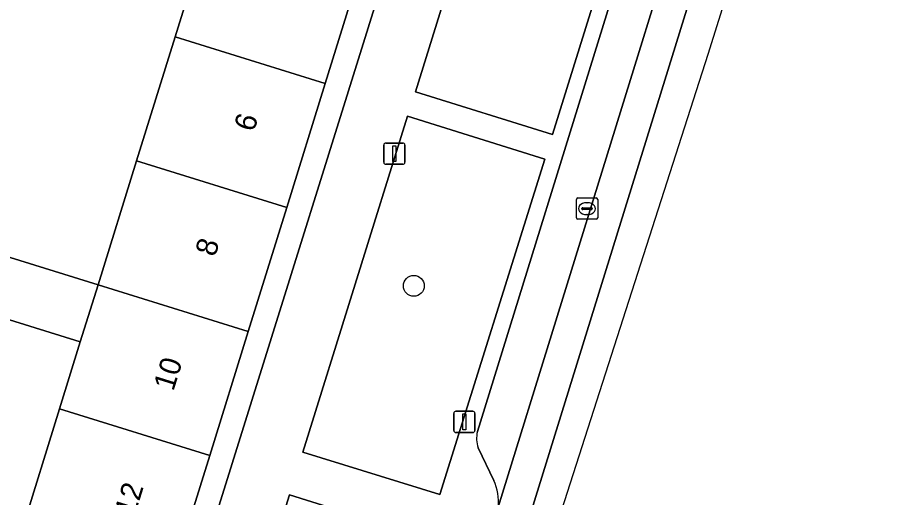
# Model space of a CAD drawing. Extents: x 163008 to 163854, y 382777 to 383982.
# Drawn here: x 163753.18 to 163794.18, y 383299.34 to 383321.89 of the extents above; entities that cross this region are included whole.
import ezdxf

# ---------------------------------------------------------------- set-up
doc = ezdxf.new("R2010")
doc.units = 0
for name, color, linetype in [('IMGEO_Boom', 7, 'Continuous'), ('IMGEO_Erf', 7, 'Continuous'), ('IMGEO_Groenvoorziening', 7, 'Continuous'), ('IMGEO_Kolk', 7, 'Continuous'), ('IMGEO_Lichtmast', 7, 'Continuous'), ('IMGEO_Pand', 7, 'Continuous'), ('IMGEO_Pand_nummerreeks', 7, 'Continuous'), ('IMGEO_Parkeervlak_open', 7, 'Continuous'), ('IMGEO_Rijbaan_lokaal_open', 7, 'Continuous'), ('IMGEO_Voetpad_open', 7, 'Continuous')]:
    doc.layers.add(name, color=color, linetype=linetype)

msp = doc.modelspace()

# ---------------------------------------------------------------- linework, layer by layer
at = {"layer": 'IMGEO_Boom'}
msp.add_circle((163771.792, 383309.284), 0.489, dxfattribs=at)
at = {"layer": 'IMGEO_Erf'}
msp.add_lwpolyline([(163753.347, 383297.684), (163755.155, 383303.51), (163756.131, 383306.655), (163748.31, 383309.083), (163749.141, 383311.763), (163756.963, 383309.335), (163758.771, 383315.161), (163760.58, 383320.987), (163762.443, 383326.991), (163756.907, 383328.452), (163746.946, 383330.667), (163728.515, 383334.989), (163725.838, 383335.392)], dxfattribs=at)
msp.add_lwpolyline([(163770.567, 383324.38), (163769.499, 383324.801), (163767.635, 383318.797), (163765.827, 383312.971), (163764.019, 383307.145), (163762.211, 383301.32), (163760.403, 383295.494), (163758.595, 383289.668), (163756.786, 383283.842), (163754.924, 383277.842), (163755.953, 383277.521)], close=True, dxfattribs=at)
at = {"layer": 'IMGEO_Groenvoorziening'}
msp.add_lwpolyline([(163783.646, 383332.12), (163774.302, 383326.222), (163771.87, 383318.403), (163778.303, 383316.388), (163780.541, 383323.598), (163781.251, 383323.35), (163781.292, 383323.483)], dxfattribs=at)
for points in [[(163777.944, 383315.239), (163771.49, 383317.25), (163766.58, 383301.471), (163773.013, 383299.484)], [(163772.254, 383297.488), (163765.948, 383299.463), (163762.813, 383289.413), (163769.314, 383287.37)]]:
    msp.add_lwpolyline(points, close=True, dxfattribs=at)
at = {"layer": 'IMGEO_Kolk'}
for p, q in [((163779.427, 383312.485), (163779.427, 383313.337)), ((163779.502, 383313.411), (163780.354, 383313.411)), ((163780.428, 383313.337), (163780.428, 383312.485)), ((163779.686, 383312.905), (163779.686, 383312.917)), ((163780.124, 383312.868), (163779.726, 383312.868)), ((163779.729, 383312.954), (163780.127, 383312.954)), ((163779.915, 383313.191), (163779.94, 383313.191)), ((163780.17, 383312.917), (163780.17, 383312.905)), ((163779.938, 383312.631), (163779.913, 383312.631)), ((163780.354, 383312.411), (163779.502, 383312.411))]:
    msp.add_line(p, q, dxfattribs=at)
for points in [[(163779.427, 383312.485), (163779.427, 383313.337)], [(163779.502, 383313.411), (163780.354, 383313.411)], [(163780.428, 383313.337), (163780.428, 383312.485)], [(163780.354, 383312.411), (163779.502, 383312.411)]]:
    msp.add_lwpolyline(points, dxfattribs=at)
for centre, radius, start, end in [((163779.504, 383313.335), 0.0765, 91.552, 178.448), ((163779.504, 383313.335), 0.0765, 91.552, 178.448), ((163780.352, 383313.335), 0.0765, 1.552, 88.448), ((163780.352, 383313.335), 0.0765, 1.552, 88.448), ((163779.726, 383312.914), 0.0403, 85.8775, 175.7526), ((163779.723, 383312.904), 0.0366, 178.938, 274.7102), ((163780.127, 383312.911), 0.043, 264.8664, 352.4533), ((163780.131, 383312.916), 0.0386, 1.7309, 96.639), ((163779.504, 383312.487), 0.0765, 181.552, 268.448), ((163779.504, 383312.487), 0.0765, 181.552, 268.448), ((163780.352, 383312.487), 0.0765, 271.552, 358.448), ((163780.352, 383312.487), 0.0765, 271.552, 358.448)]:
    msp.add_arc(centre, radius, start, end, dxfattribs=at)
for centre, major_axis, ratio, start_param, end_param in [((163779.914, 383312.911), (-0.387, 0.002), 0.722429, 4.712389, 7.853982), ((163779.939, 383312.911), (-0.39, 0.002), 0.717154, 1.570796, 4.712389)]:
    msp.add_ellipse(centre, major_axis=major_axis, ratio=ratio, start_param=start_param, end_param=end_param, dxfattribs=at)
at = {"layer": 'IMGEO_Lichtmast'}
for p, q in [((163770.384, 383315.093), (163770.384, 383315.893)), ((163770.384, 383315.893), (163770.384, 383315.093)), ((163770.484, 383315.993), (163771.274, 383315.993)), ((163771.274, 383315.993), (163770.484, 383315.993)), ((163771.374, 383315.893), (163771.374, 383315.093)), ((163771.374, 383315.093), (163771.374, 383315.893)), ((163771.274, 383314.993), (163770.484, 383314.993)), ((163770.484, 383314.993), (163771.274, 383314.993)), ((163773.672, 383302.493), (163773.672, 383303.293)), ((163773.672, 383303.293), (163773.672, 383302.493)), ((163773.772, 383303.393), (163774.562, 383303.393)), ((163774.562, 383303.393), (163773.772, 383303.393)), ((163774.662, 383303.293), (163774.662, 383302.493)), ((163774.662, 383302.493), (163774.662, 383303.293)), ((163774.562, 383302.393), (163773.772, 383302.393)), ((163773.772, 383302.393), (163774.562, 383302.393))]:
    msp.add_line(p, q, dxfattribs=at)
for points in [[(163770.804, 383315.868), (163770.954, 383315.868), (163770.954, 383315.118), (163770.804, 383315.118), (163770.804, 383315.868)], [(163774.092, 383303.268), (163774.242, 383303.268), (163774.242, 383302.518), (163774.092, 383302.518), (163774.092, 383303.268)]]:
    msp.add_lwpolyline(points, dxfattribs=at)
for centre, start, end in [((163770.484, 383315.893), 90, 180), ((163770.484, 383315.893), 90, 180), ((163771.274, 383315.893), 0, 90), ((163771.274, 383315.893), 360, 90), ((163770.484, 383315.093), 180, 270), ((163770.484, 383315.093), 180, 270), ((163771.274, 383315.093), 270, 0), ((163771.274, 383315.093), 270, 0), ((163773.772, 383303.293), 90, 180), ((163773.772, 383303.293), 90, 180), ((163774.562, 383303.293), 0, 90), ((163774.562, 383303.293), 360, 90), ((163773.772, 383302.493), 180, 270), ((163773.772, 383302.493), 180, 270), ((163774.562, 383302.493), 270, 0), ((163774.562, 383302.493), 270, 0)]:
    msp.add_arc(centre, 0.1, start, end, dxfattribs=at)
at = {"layer": 'IMGEO_Pand'}
for points in [[(163767.635, 383318.797), (163769.499, 383324.801), (163764.724, 383326.283), (163762.443, 383326.991), (163760.58, 383320.987)], [(163758.771, 383315.161), (163765.827, 383312.971), (163767.635, 383318.797), (163760.58, 383320.987)], [(163756.963, 383309.335), (163764.019, 383307.145), (163765.827, 383312.971), (163758.771, 383315.161)], [(163756.131, 383306.655), (163756.963, 383309.335), (163749.141, 383311.763), (163748.31, 383309.083)], [(163764.019, 383307.145), (163756.963, 383309.335), (163756.131, 383306.655), (163755.155, 383303.51), (163762.211, 383301.32)], [(163762.211, 383301.32), (163755.155, 383303.51), (163753.347, 383297.684), (163760.403, 383295.494)]]:
    msp.add_lwpolyline(points, close=True, dxfattribs=at)
at = {"layer": 'IMGEO_Parkeervlak_open'}
for points in [[(163775.748, 383298.893), (163784.07, 383325.768)], [(163781.292, 383323.483), (163781.251, 383323.35), (163774.782, 383302.438)], [(163774.813, 383301.674), (163775.55, 383300.142)]]:
    msp.add_lwpolyline(points, dxfattribs=at)
for centre, radius, start, end in [((163775.994, 383302.105), 1.257, 164.622, 200.0251), ((163773.528, 383299.181), 2.238, 352.6, 25.4159)]:
    msp.add_arc(centre, radius, start, end, dxfattribs=at)
at = {"layer": 'IMGEO_Rijbaan_lokaal_open'}
for points in [[(163776.974, 383297.624), (163785.509, 383325.179), (163792.677, 383347.837), (163794.08, 383352.273), (163792.602, 383352.734), (163792.125, 383351.191), (163790.026, 383344.468), (163789.972, 383344.247), (163789.432, 383342.533), (163789.52, 383342.498), (163787.337, 383335.629), (163785.762, 383330.705), (163785.674, 383330.732), (163784.186, 383326.112), (163784.07, 383325.768), (163775.748, 383298.893)], [(163762.939, 383249.345), (163765.935, 383258.889), (163785.624, 383320.165), (163794.181, 383347.493), (163792.677, 383347.837), (163785.509, 383325.179), (163776.974, 383297.624), (163778.133, 383297.261), (163777.456, 383295.103), (163776.299, 383295.466), (163762.051, 383249.623), (163762.866, 383249.368), (163762.939, 383249.345)]]:
    msp.add_lwpolyline(points, dxfattribs=at)
at = {"layer": 'IMGEO_Voetpad_open'}
for points in [[(163774.782, 383302.438), (163781.251, 383323.35), (163780.541, 383323.598), (163778.303, 383316.388), (163771.87, 383318.403), (163774.302, 383326.222), (163783.646, 383332.12)], [(163769.893, 383326.177), (163769.499, 383324.801), (163770.567, 383324.38), (163755.953, 383277.521), (163754.924, 383277.842), (163754.006, 383274.978), (163755.058, 383274.65), (163740.422, 383227.724), (163739.427, 383228.092), (163738.824, 383228.28), (163737.827, 383225.141), (163737.075, 383222.823), (163736.559, 383221.231), (163734.582, 383215.132), (163733.637, 383215.442), (163732.536, 383208.301), (163732.248, 383205.552), (163731.871, 383201.957), (163743.595, 383200.199), (163746.129, 383199.515)], [(163775.55, 383300.142), (163774.813, 383301.674)]]:
    msp.add_lwpolyline(points, dxfattribs=at)
for points in [[(163766.58, 383301.471), (163771.49, 383317.25), (163777.944, 383315.239), (163773.013, 383299.484)], [(163762.813, 383289.413), (163765.948, 383299.463), (163772.254, 383297.488), (163769.314, 383287.37)]]:
    msp.add_lwpolyline(points, close=True, dxfattribs=at)
for centre, radius, start, end in [((163775.994, 383302.105), 1.257, 164.622, 200.0251), ((163773.528, 383299.181), 2.238, 352.6, 25.4159)]:
    msp.add_arc(centre, radius, start, end, dxfattribs=at)

# ---------------------------------------------------------------- texts
at = {"layer": 'IMGEO_Pand_nummerreeks'}
for s, rotation, p in [('6', 72.7569, (163764.278, 383316.481)), ('8', 72.7569, (163762.457, 383310.614)), ('10', 72.7542, (163760.499, 383304.304)), ('12', 72.7569, (163758.675, 383298.429))]:
    msp.add_text(s, height=1, rotation=rotation, dxfattribs=at).set_placement(p)

doc.saveas('drawing.dxf')
